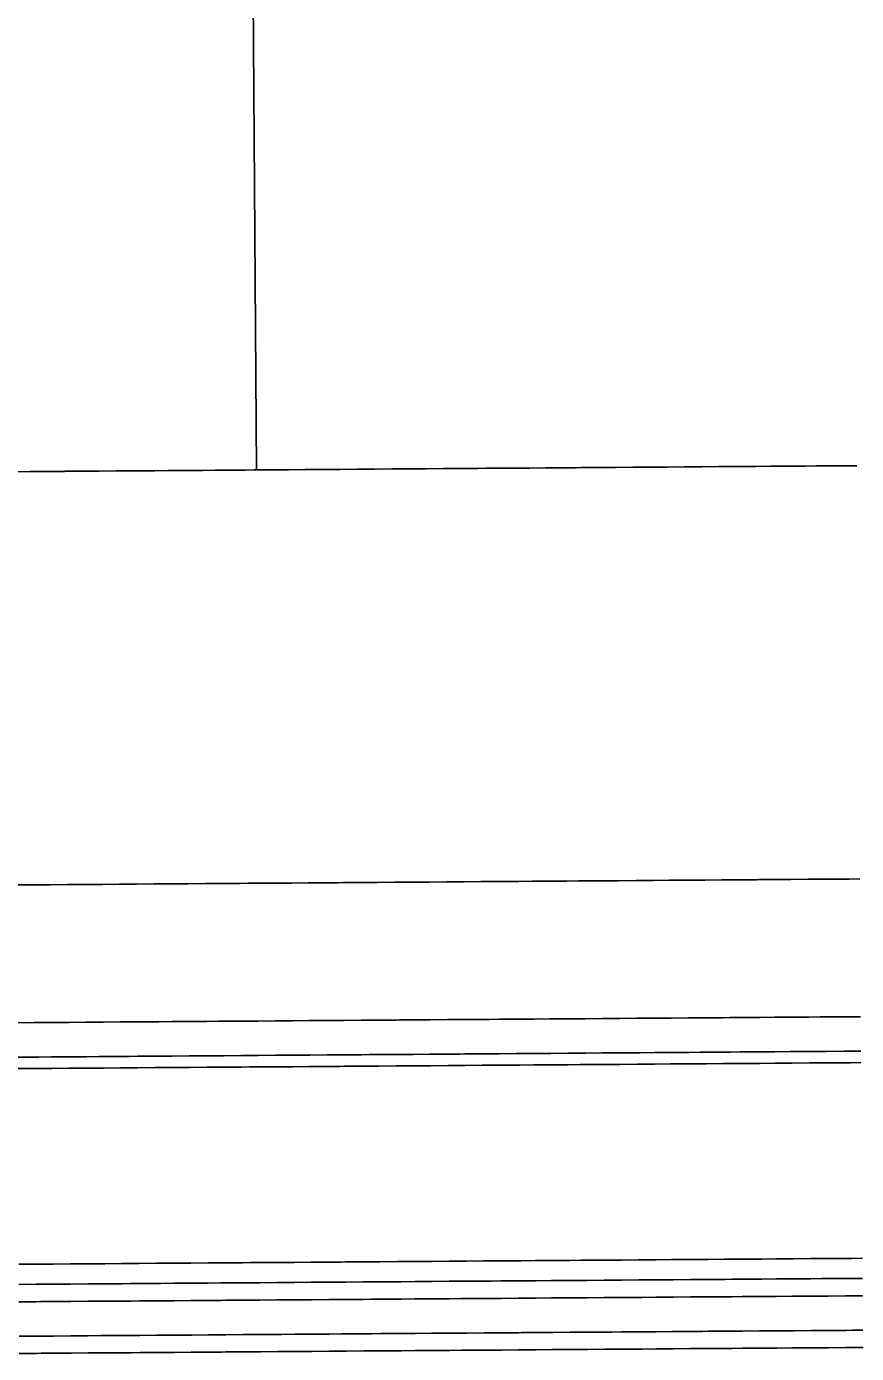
# Model space of a CAD drawing. Extents: x 2145147 to 2158018, y 137519 to 148068.
# Drawn here: x 2152617 to 2152665.2, y 142814.2 to 142891.2 of the extents above; entities that cross this region are included whole.
import ezdxf

# ---------------------------------------------------------------- set-up
doc = ezdxf.new("R2010")
doc.units = 0
doc.layers.add('PR_Phasing_Pavement_1', color=7, linetype='Continuous')

msp = doc.modelspace()

# ---------------------------------------------------------------- linework, layer by layer
at = {"layer": 'PR_Phasing_Pavement_1'}
msp.add_line((2152630.158, 142897.213), (2152630.384, 142865.497), dxfattribs=at)
for points in [[(2152616.244, 142865.397), (2152617.244, 142865.404), (2152617.508, 142865.406), (2152618.244, 142865.411), (2152619.244, 142865.418), (2152619.253, 142865.419), (2152620.244, 142865.426), (2152620.998, 142865.431), (2152621.244, 142865.433), (2152622.244, 142865.44), (2152622.743, 142865.443), (2152623.244, 142865.447), (2152624.244, 142865.454), (2152624.489, 142865.456), (2152625.244, 142865.461), (2152626.234, 142865.468), (2152626.244, 142865.469), (2152627.244, 142865.476), (2152627.979, 142865.481), (2152628.244, 142865.483), (2152629.244, 142865.49), (2152629.724, 142865.493), (2152630.244, 142865.497), (2152631.244, 142865.504), (2152631.469, 142865.506), (2152632.244, 142865.511), (2152633.214, 142865.518), (2152633.244, 142865.519), (2152634.244, 142865.526), (2152634.959, 142865.531), (2152635.244, 142865.533), (2152636.244, 142865.54), (2152636.705, 142865.543), (2152637.244, 142865.547), (2152638.244, 142865.554), (2152638.45, 142865.556), (2152639.244, 142865.562), (2152640.195, 142865.568), (2152640.244, 142865.569), (2152641.244, 142865.576), (2152641.94, 142865.581), (2152642.244, 142865.583), (2152643.244, 142865.59), (2152643.685, 142865.593), (2152644.244, 142865.597), (2152645.244, 142865.604), (2152645.43, 142865.606), (2152646.244, 142865.612), (2152647.176, 142865.618), (2152647.244, 142865.619), (2152648.244, 142865.626), (2152648.921, 142865.631), (2152649.244, 142865.633), (2152650.244, 142865.64), (2152650.666, 142865.643), (2152651.244, 142865.647), (2152652.243, 142865.655), (2152652.411, 142865.656), (2152653.243, 142865.662), (2152654.156, 142865.668), (2152654.243, 142865.669), (2152655.243, 142865.676), (2152655.901, 142865.681), (2152656.243, 142865.683), (2152657.243, 142865.69), (2152657.646, 142865.693), (2152658.243, 142865.697), (2152659.243, 142865.705), (2152659.392, 142865.706), (2152660.243, 142865.712), (2152661.137, 142865.718), (2152661.243, 142865.719), (2152662.243, 142865.726), (2152662.882, 142865.731), (2152663.243, 142865.733), (2152664.243, 142865.74), (2152664.627, 142865.743), (2152665.243, 142865.747)], [(2152616.416, 142841.397), (2152617.416, 142841.404), (2152617.68, 142841.406), (2152618.416, 142841.411), (2152619.416, 142841.418), (2152619.425, 142841.419), (2152620.416, 142841.426), (2152621.17, 142841.431), (2152621.416, 142841.433), (2152622.416, 142841.44), (2152622.915, 142841.443), (2152623.416, 142841.447), (2152624.416, 142841.454), (2152624.661, 142841.456), (2152625.416, 142841.461), (2152626.406, 142841.468), (2152626.416, 142841.469), (2152627.416, 142841.476), (2152628.151, 142841.481), (2152628.416, 142841.483), (2152629.416, 142841.49), (2152629.896, 142841.493), (2152630.416, 142841.497), (2152631.416, 142841.504), (2152631.641, 142841.506), (2152632.416, 142841.511), (2152633.386, 142841.518), (2152633.416, 142841.519), (2152634.416, 142841.526), (2152635.131, 142841.531), (2152635.416, 142841.533), (2152636.416, 142841.54), (2152636.877, 142841.543), (2152637.416, 142841.547), (2152638.416, 142841.554), (2152638.622, 142841.556), (2152639.416, 142841.562), (2152640.367, 142841.568), (2152640.416, 142841.569), (2152641.416, 142841.576), (2152642.112, 142841.581), (2152642.416, 142841.583), (2152643.416, 142841.59), (2152643.857, 142841.593), (2152644.416, 142841.597), (2152645.416, 142841.604), (2152645.602, 142841.606), (2152646.416, 142841.612), (2152647.348, 142841.618), (2152647.416, 142841.619), (2152648.416, 142841.626), (2152649.093, 142841.631), (2152649.416, 142841.633), (2152650.416, 142841.64), (2152650.838, 142841.643), (2152651.416, 142841.647), (2152652.415, 142841.655), (2152652.583, 142841.656), (2152653.415, 142841.662), (2152654.328, 142841.668), (2152654.415, 142841.669), (2152655.415, 142841.676), (2152656.073, 142841.681), (2152656.415, 142841.683), (2152657.415, 142841.69), (2152657.818, 142841.693), (2152658.415, 142841.697), (2152659.415, 142841.705), (2152659.564, 142841.706), (2152660.415, 142841.712), (2152661.309, 142841.718), (2152661.415, 142841.719), (2152662.415, 142841.726), (2152663.054, 142841.731), (2152663.415, 142841.733), (2152664.415, 142841.74), (2152664.799, 142841.743), (2152665.415, 142841.747)], [(2152616.474, 142833.397), (2152617.474, 142833.404), (2152617.737, 142833.406), (2152618.474, 142833.412), (2152619.474, 142833.419), (2152619.482, 142833.419), (2152620.474, 142833.426), (2152621.227, 142833.431), (2152621.473, 142833.433), (2152622.473, 142833.44), (2152622.973, 142833.444), (2152623.473, 142833.447), (2152624.473, 142833.454), (2152624.718, 142833.456), (2152625.473, 142833.462), (2152626.463, 142833.469), (2152626.473, 142833.469), (2152627.473, 142833.476), (2152628.208, 142833.481), (2152628.473, 142833.483), (2152629.473, 142833.49), (2152629.953, 142833.494), (2152630.473, 142833.497), (2152631.473, 142833.505), (2152631.698, 142833.506), (2152632.473, 142833.512), (2152633.444, 142833.519), (2152633.473, 142833.519), (2152634.473, 142833.526), (2152635.189, 142833.531), (2152635.473, 142833.533), (2152636.473, 142833.54), (2152636.934, 142833.544), (2152637.473, 142833.547), (2152638.473, 142833.555), (2152638.679, 142833.556), (2152639.473, 142833.562), (2152640.424, 142833.569), (2152640.473, 142833.569), (2152641.473, 142833.576), (2152642.169, 142833.581), (2152642.473, 142833.583), (2152643.473, 142833.59), (2152643.914, 142833.593), (2152644.473, 142833.597), (2152645.473, 142833.605), (2152645.66, 142833.606), (2152646.473, 142833.612), (2152647.405, 142833.618), (2152647.473, 142833.619), (2152648.473, 142833.626), (2152649.15, 142833.631), (2152649.473, 142833.633), (2152650.473, 142833.64), (2152650.895, 142833.643), (2152651.473, 142833.648), (2152652.473, 142833.655), (2152652.64, 142833.656), (2152653.473, 142833.662), (2152654.385, 142833.668), (2152654.473, 142833.669), (2152655.473, 142833.676), (2152656.131, 142833.681), (2152656.473, 142833.683), (2152657.473, 142833.69), (2152657.876, 142833.693), (2152658.473, 142833.698), (2152659.473, 142833.705), (2152659.621, 142833.706), (2152660.472, 142833.712), (2152661.366, 142833.718), (2152661.472, 142833.719), (2152662.472, 142833.726), (2152663.111, 142833.731), (2152663.472, 142833.733), (2152664.472, 142833.741), (2152664.856, 142833.743), (2152665.472, 142833.748)], [(2152616.488, 142831.397), (2152617.488, 142831.404), (2152617.751, 142831.406), (2152618.488, 142831.412), (2152619.488, 142831.419), (2152619.497, 142831.419), (2152620.488, 142831.426), (2152621.242, 142831.431), (2152621.488, 142831.433), (2152622.488, 142831.44), (2152622.987, 142831.444), (2152623.488, 142831.447), (2152624.488, 142831.454), (2152624.732, 142831.456), (2152625.488, 142831.462), (2152626.477, 142831.469), (2152626.488, 142831.469), (2152627.488, 142831.476), (2152628.222, 142831.481), (2152628.488, 142831.483), (2152629.488, 142831.49), (2152629.968, 142831.494), (2152630.488, 142831.497), (2152631.488, 142831.505), (2152631.713, 142831.506), (2152632.488, 142831.512), (2152633.458, 142831.519), (2152633.487, 142831.519), (2152634.487, 142831.526), (2152635.203, 142831.531), (2152635.487, 142831.533), (2152636.487, 142831.54), (2152636.948, 142831.544), (2152637.487, 142831.547), (2152638.487, 142831.555), (2152638.693, 142831.556), (2152639.487, 142831.562), (2152640.438, 142831.569), (2152640.487, 142831.569), (2152641.487, 142831.576), (2152642.184, 142831.581), (2152642.487, 142831.583), (2152643.487, 142831.59), (2152643.929, 142831.594), (2152644.487, 142831.598), (2152645.487, 142831.605), (2152645.674, 142831.606), (2152646.487, 142831.612), (2152647.419, 142831.619), (2152647.487, 142831.619), (2152648.487, 142831.626), (2152649.164, 142831.631), (2152649.487, 142831.633), (2152650.487, 142831.64), (2152650.909, 142831.643), (2152651.487, 142831.648), (2152652.487, 142831.655), (2152652.655, 142831.656), (2152653.487, 142831.662), (2152654.4, 142831.668), (2152654.487, 142831.669), (2152655.487, 142831.676), (2152656.145, 142831.681), (2152656.487, 142831.683), (2152657.487, 142831.691), (2152657.89, 142831.693), (2152658.487, 142831.698), (2152659.487, 142831.705), (2152659.635, 142831.706), (2152660.487, 142831.712), (2152661.38, 142831.718), (2152661.487, 142831.719), (2152662.487, 142831.726), (2152663.125, 142831.731), (2152663.487, 142831.733), (2152664.487, 142831.741), (2152664.871, 142831.743), (2152665.487, 142831.748)], [(2152616.493, 142830.731), (2152617.493, 142830.738), (2152617.756, 142830.74), (2152618.493, 142830.745), (2152619.493, 142830.752), (2152619.501, 142830.752), (2152620.493, 142830.759), (2152621.247, 142830.765), (2152621.493, 142830.766), (2152622.493, 142830.774), (2152622.992, 142830.777), (2152623.493, 142830.781), (2152624.492, 142830.788), (2152624.737, 142830.79), (2152625.492, 142830.795), (2152626.482, 142830.802), (2152626.492, 142830.802), (2152627.492, 142830.809), (2152628.227, 142830.815), (2152628.492, 142830.816), (2152629.492, 142830.824), (2152629.972, 142830.827), (2152630.492, 142830.831), (2152631.492, 142830.838), (2152631.717, 142830.84), (2152632.492, 142830.845), (2152633.463, 142830.852), (2152633.492, 142830.852), (2152634.492, 142830.859), (2152635.208, 142830.864), (2152635.492, 142830.867), (2152636.492, 142830.874), (2152636.953, 142830.877), (2152637.492, 142830.881), (2152638.492, 142830.888), (2152638.698, 142830.889), (2152639.492, 142830.895), (2152640.443, 142830.902), (2152640.492, 142830.902), (2152641.492, 142830.909), (2152642.188, 142830.914), (2152642.492, 142830.917), (2152643.492, 142830.924), (2152643.934, 142830.927), (2152644.492, 142830.931), (2152645.492, 142830.938), (2152645.679, 142830.939), (2152646.492, 142830.945), (2152647.424, 142830.952), (2152647.492, 142830.952), (2152648.492, 142830.96), (2152649.169, 142830.964), (2152649.492, 142830.967), (2152650.492, 142830.974), (2152650.914, 142830.977), (2152651.492, 142830.981), (2152652.492, 142830.988), (2152652.659, 142830.989), (2152653.492, 142830.995), (2152654.404, 142831.002), (2152654.492, 142831.002), (2152655.492, 142831.01), (2152656.15, 142831.014), (2152656.492, 142831.017), (2152657.492, 142831.024), (2152657.895, 142831.027), (2152658.492, 142831.031), (2152659.492, 142831.038), (2152659.64, 142831.039), (2152660.492, 142831.045), (2152661.385, 142831.052), (2152661.492, 142831.052), (2152662.492, 142831.06), (2152663.13, 142831.064), (2152663.491, 142831.067), (2152664.491, 142831.074), (2152664.875, 142831.077), (2152665.491, 142831.081)], [(2152616.574, 142819.368), (2152617.574, 142819.375), (2152617.837, 142819.377), (2152618.574, 142819.382), (2152619.574, 142819.389), (2152619.583, 142819.389), (2152620.574, 142819.396), (2152621.328, 142819.402), (2152621.574, 142819.403), (2152622.574, 142819.41), (2152623.073, 142819.414), (2152623.574, 142819.418), (2152624.574, 142819.425), (2152624.818, 142819.427), (2152625.574, 142819.432), (2152626.563, 142819.439), (2152626.574, 142819.439), (2152627.574, 142819.446), (2152628.308, 142819.452), (2152628.574, 142819.453), (2152629.574, 142819.461), (2152630.054, 142819.464), (2152630.574, 142819.468), (2152631.574, 142819.475), (2152631.799, 142819.476), (2152632.574, 142819.482), (2152633.544, 142819.489), (2152633.574, 142819.489), (2152634.574, 142819.496), (2152635.289, 142819.501), (2152635.573, 142819.503), (2152636.573, 142819.511), (2152637.034, 142819.514), (2152637.573, 142819.518), (2152638.573, 142819.525), (2152638.779, 142819.526), (2152639.573, 142819.532), (2152640.525, 142819.539), (2152640.573, 142819.539), (2152641.573, 142819.546), (2152642.27, 142819.551), (2152642.573, 142819.554), (2152643.573, 142819.561), (2152644.015, 142819.564), (2152644.573, 142819.568), (2152645.573, 142819.575), (2152645.76, 142819.576), (2152646.573, 142819.582), (2152647.505, 142819.589), (2152647.573, 142819.589), (2152648.573, 142819.596), (2152649.25, 142819.601), (2152649.573, 142819.604), (2152650.573, 142819.611), (2152650.995, 142819.614), (2152651.573, 142819.618), (2152652.573, 142819.625), (2152652.741, 142819.626), (2152653.573, 142819.632), (2152654.486, 142819.639), (2152654.573, 142819.639), (2152655.573, 142819.647), (2152656.231, 142819.651), (2152656.573, 142819.654), (2152657.573, 142819.661), (2152657.976, 142819.664), (2152658.573, 142819.668), (2152659.573, 142819.675), (2152659.721, 142819.676), (2152660.573, 142819.682), (2152661.466, 142819.689), (2152661.573, 142819.689), (2152662.573, 142819.697), (2152663.212, 142819.701), (2152663.573, 142819.704), (2152664.573, 142819.711), (2152664.957, 142819.714), (2152665.573, 142819.718)], [(2152616.582, 142818.201), (2152617.582, 142818.208), (2152617.846, 142818.21), (2152618.582, 142818.215), (2152619.582, 142818.222), (2152619.591, 142818.222), (2152620.582, 142818.23), (2152621.336, 142818.235), (2152621.582, 142818.237), (2152622.582, 142818.244), (2152623.081, 142818.247), (2152623.582, 142818.251), (2152624.582, 142818.258), (2152624.826, 142818.26), (2152625.582, 142818.265), (2152626.572, 142818.272), (2152626.582, 142818.272), (2152627.582, 142818.28), (2152628.317, 142818.285), (2152628.582, 142818.287), (2152629.582, 142818.294), (2152630.062, 142818.297), (2152630.582, 142818.301), (2152631.582, 142818.308), (2152631.807, 142818.31), (2152632.582, 142818.315), (2152633.552, 142818.322), (2152633.582, 142818.323), (2152634.582, 142818.33), (2152635.297, 142818.335), (2152635.582, 142818.337), (2152636.582, 142818.344), (2152637.043, 142818.347), (2152637.582, 142818.351), (2152638.582, 142818.358), (2152638.788, 142818.36), (2152639.582, 142818.365), (2152640.533, 142818.372), (2152640.582, 142818.373), (2152641.582, 142818.38), (2152642.278, 142818.385), (2152642.582, 142818.387), (2152643.582, 142818.394), (2152644.023, 142818.397), (2152644.582, 142818.401), (2152645.582, 142818.408), (2152645.768, 142818.41), (2152646.582, 142818.415), (2152647.513, 142818.422), (2152647.582, 142818.423), (2152648.582, 142818.43), (2152649.259, 142818.435), (2152649.581, 142818.437), (2152650.581, 142818.444), (2152651.004, 142818.447), (2152651.581, 142818.451), (2152652.581, 142818.458), (2152652.749, 142818.46), (2152653.581, 142818.466), (2152654.494, 142818.472), (2152654.581, 142818.473), (2152655.581, 142818.48), (2152656.239, 142818.485), (2152656.581, 142818.487), (2152657.581, 142818.494), (2152657.984, 142818.497), (2152658.581, 142818.501), (2152659.581, 142818.508), (2152659.73, 142818.51), (2152660.581, 142818.516), (2152661.475, 142818.522), (2152661.581, 142818.523), (2152662.581, 142818.53), (2152663.22, 142818.535), (2152663.581, 142818.537), (2152664.581, 142818.544), (2152664.965, 142818.547), (2152665.581, 142818.551)], [(2152616.582, 142818.201), (2152617.582, 142818.208), (2152617.846, 142818.21), (2152618.582, 142818.215), (2152619.582, 142818.222), (2152619.591, 142818.222), (2152620.582, 142818.23), (2152621.336, 142818.235), (2152621.582, 142818.237), (2152622.582, 142818.244), (2152623.081, 142818.247), (2152623.582, 142818.251), (2152624.582, 142818.258), (2152624.826, 142818.26), (2152625.582, 142818.265), (2152626.572, 142818.272), (2152626.582, 142818.272), (2152627.582, 142818.28), (2152628.317, 142818.285), (2152628.582, 142818.287), (2152629.582, 142818.294), (2152630.062, 142818.297), (2152630.582, 142818.301), (2152631.582, 142818.308), (2152631.807, 142818.31), (2152632.582, 142818.315), (2152633.552, 142818.322), (2152633.582, 142818.323), (2152634.582, 142818.33), (2152635.297, 142818.335), (2152635.582, 142818.337), (2152636.582, 142818.344), (2152637.043, 142818.347), (2152637.582, 142818.351), (2152638.582, 142818.358), (2152638.788, 142818.36), (2152639.582, 142818.365), (2152640.533, 142818.372), (2152640.582, 142818.373), (2152641.582, 142818.38), (2152642.278, 142818.385), (2152642.582, 142818.387), (2152643.582, 142818.394), (2152644.023, 142818.397), (2152644.582, 142818.401), (2152645.582, 142818.408), (2152645.768, 142818.41), (2152646.582, 142818.415), (2152647.513, 142818.422), (2152647.582, 142818.423), (2152648.582, 142818.43), (2152649.259, 142818.435), (2152649.581, 142818.437), (2152650.581, 142818.444), (2152651.004, 142818.447), (2152651.581, 142818.451), (2152652.581, 142818.458), (2152652.749, 142818.46), (2152653.581, 142818.466), (2152654.494, 142818.472), (2152654.581, 142818.473), (2152655.581, 142818.48), (2152656.239, 142818.485), (2152656.581, 142818.487), (2152657.581, 142818.494), (2152657.984, 142818.497), (2152658.581, 142818.501), (2152659.581, 142818.508), (2152659.73, 142818.51), (2152660.581, 142818.516), (2152661.475, 142818.522), (2152661.581, 142818.523), (2152662.581, 142818.53), (2152663.22, 142818.535), (2152663.581, 142818.537), (2152664.581, 142818.544), (2152664.965, 142818.547), (2152665.581, 142818.551)], [(2152616.59, 142817.191), (2152617.59, 142817.198), (2152617.853, 142817.2), (2152618.589, 142817.205), (2152619.589, 142817.212), (2152619.598, 142817.212), (2152620.589, 142817.22), (2152621.343, 142817.225), (2152621.589, 142817.227), (2152622.589, 142817.234), (2152623.089, 142817.237), (2152623.589, 142817.241), (2152624.589, 142817.248), (2152624.834, 142817.25), (2152625.589, 142817.255), (2152626.579, 142817.262), (2152626.589, 142817.262), (2152627.589, 142817.27), (2152628.324, 142817.275), (2152628.589, 142817.277), (2152629.589, 142817.284), (2152630.069, 142817.287), (2152630.589, 142817.291), (2152631.589, 142817.298), (2152631.814, 142817.3), (2152632.589, 142817.305), (2152633.559, 142817.312), (2152633.589, 142817.313), (2152634.589, 142817.32), (2152635.305, 142817.325), (2152635.589, 142817.327), (2152636.589, 142817.334), (2152637.05, 142817.337), (2152637.589, 142817.341), (2152638.589, 142817.348), (2152638.795, 142817.35), (2152639.589, 142817.355), (2152640.54, 142817.362), (2152640.589, 142817.363), (2152641.589, 142817.37), (2152642.285, 142817.375), (2152642.589, 142817.377), (2152643.589, 142817.384), (2152644.03, 142817.387), (2152644.589, 142817.391), (2152645.589, 142817.398), (2152645.776, 142817.4), (2152646.589, 142817.406), (2152647.521, 142817.412), (2152647.589, 142817.413), (2152648.589, 142817.42), (2152649.266, 142817.425), (2152649.589, 142817.427), (2152650.589, 142817.434), (2152651.011, 142817.437), (2152651.589, 142817.441), (2152652.589, 142817.448), (2152652.756, 142817.45), (2152653.589, 142817.456), (2152654.501, 142817.462), (2152654.589, 142817.463), (2152655.589, 142817.47), (2152656.246, 142817.475), (2152656.589, 142817.477), (2152657.588, 142817.484), (2152657.992, 142817.487), (2152658.588, 142817.491), (2152659.588, 142817.499), (2152659.737, 142817.5), (2152660.588, 142817.506), (2152661.482, 142817.512), (2152661.588, 142817.513), (2152662.588, 142817.52), (2152663.227, 142817.525), (2152663.588, 142817.527), (2152664.588, 142817.534), (2152664.972, 142817.537), (2152665.588, 142817.541)], [(2152616.604, 142815.191), (2152617.604, 142815.198), (2152617.867, 142815.2), (2152618.604, 142815.205), (2152619.604, 142815.212), (2152619.613, 142815.213), (2152620.604, 142815.22), (2152621.358, 142815.225), (2152621.604, 142815.227), (2152622.604, 142815.234), (2152623.103, 142815.237), (2152623.604, 142815.241), (2152624.604, 142815.248), (2152624.848, 142815.25), (2152625.604, 142815.255), (2152626.593, 142815.262), (2152626.604, 142815.263), (2152627.604, 142815.27), (2152628.338, 142815.275), (2152628.604, 142815.277), (2152629.604, 142815.284), (2152630.083, 142815.287), (2152630.603, 142815.291), (2152631.603, 142815.298), (2152631.829, 142815.3), (2152632.603, 142815.305), (2152633.574, 142815.312), (2152633.603, 142815.313), (2152634.603, 142815.32), (2152635.319, 142815.325), (2152635.603, 142815.327), (2152636.603, 142815.334), (2152637.064, 142815.337), (2152637.603, 142815.341), (2152638.603, 142815.348), (2152638.809, 142815.35), (2152639.603, 142815.355), (2152640.554, 142815.362), (2152640.603, 142815.363), (2152641.603, 142815.37), (2152642.3, 142815.375), (2152642.603, 142815.377), (2152643.603, 142815.384), (2152644.045, 142815.387), (2152644.603, 142815.391), (2152645.603, 142815.398), (2152645.79, 142815.4), (2152646.603, 142815.406), (2152647.535, 142815.412), (2152647.603, 142815.413), (2152648.603, 142815.42), (2152649.28, 142815.425), (2152649.603, 142815.427), (2152650.603, 142815.434), (2152651.025, 142815.437), (2152651.603, 142815.441), (2152652.603, 142815.448), (2152652.77, 142815.45), (2152653.603, 142815.456), (2152654.516, 142815.462), (2152654.603, 142815.463), (2152655.603, 142815.47), (2152656.261, 142815.475), (2152656.603, 142815.477), (2152657.603, 142815.484), (2152658.006, 142815.487), (2152658.603, 142815.491), (2152659.603, 142815.499), (2152659.751, 142815.5), (2152660.603, 142815.506), (2152661.496, 142815.512), (2152661.603, 142815.513), (2152662.603, 142815.52), (2152663.241, 142815.525), (2152663.603, 142815.527), (2152664.603, 142815.534), (2152664.987, 142815.537), (2152665.603, 142815.541)], [(2152616.611, 142814.191), (2152617.611, 142814.198), (2152617.875, 142814.2), (2152618.611, 142814.205), (2152619.611, 142814.212), (2152619.62, 142814.213), (2152620.611, 142814.22), (2152621.365, 142814.225), (2152621.611, 142814.227), (2152622.611, 142814.234), (2152623.11, 142814.237), (2152623.611, 142814.241), (2152624.611, 142814.248), (2152624.855, 142814.25), (2152625.611, 142814.255), (2152626.6, 142814.262), (2152626.611, 142814.263), (2152627.611, 142814.27), (2152628.345, 142814.275), (2152628.611, 142814.277), (2152629.611, 142814.284), (2152630.091, 142814.287), (2152630.611, 142814.291), (2152631.611, 142814.298), (2152631.836, 142814.3), (2152632.611, 142814.305), (2152633.581, 142814.312), (2152633.611, 142814.313), (2152634.611, 142814.32), (2152635.326, 142814.325), (2152635.611, 142814.327), (2152636.61, 142814.334), (2152637.071, 142814.337), (2152637.61, 142814.341), (2152638.61, 142814.348), (2152638.816, 142814.35), (2152639.61, 142814.356), (2152640.562, 142814.362), (2152640.61, 142814.363), (2152641.61, 142814.37), (2152642.307, 142814.375), (2152642.61, 142814.377), (2152643.61, 142814.384), (2152644.052, 142814.387), (2152644.61, 142814.391), (2152645.61, 142814.398), (2152645.797, 142814.4), (2152646.61, 142814.406), (2152647.542, 142814.412), (2152647.61, 142814.413), (2152648.61, 142814.42), (2152649.287, 142814.425), (2152649.61, 142814.427), (2152650.61, 142814.434), (2152651.032, 142814.437), (2152651.61, 142814.441), (2152652.61, 142814.449), (2152652.778, 142814.45), (2152653.61, 142814.456), (2152654.523, 142814.462), (2152654.61, 142814.463), (2152655.61, 142814.47), (2152656.268, 142814.475), (2152656.61, 142814.477), (2152657.61, 142814.484), (2152658.013, 142814.487), (2152658.61, 142814.491), (2152659.61, 142814.499), (2152659.758, 142814.5), (2152660.61, 142814.506), (2152661.503, 142814.512), (2152661.61, 142814.513), (2152662.61, 142814.52), (2152663.249, 142814.525), (2152663.61, 142814.527), (2152664.61, 142814.534), (2152664.994, 142814.537), (2152665.61, 142814.541)]]:
    msp.add_lwpolyline(points, dxfattribs=at)

doc.saveas('drawing.dxf')
